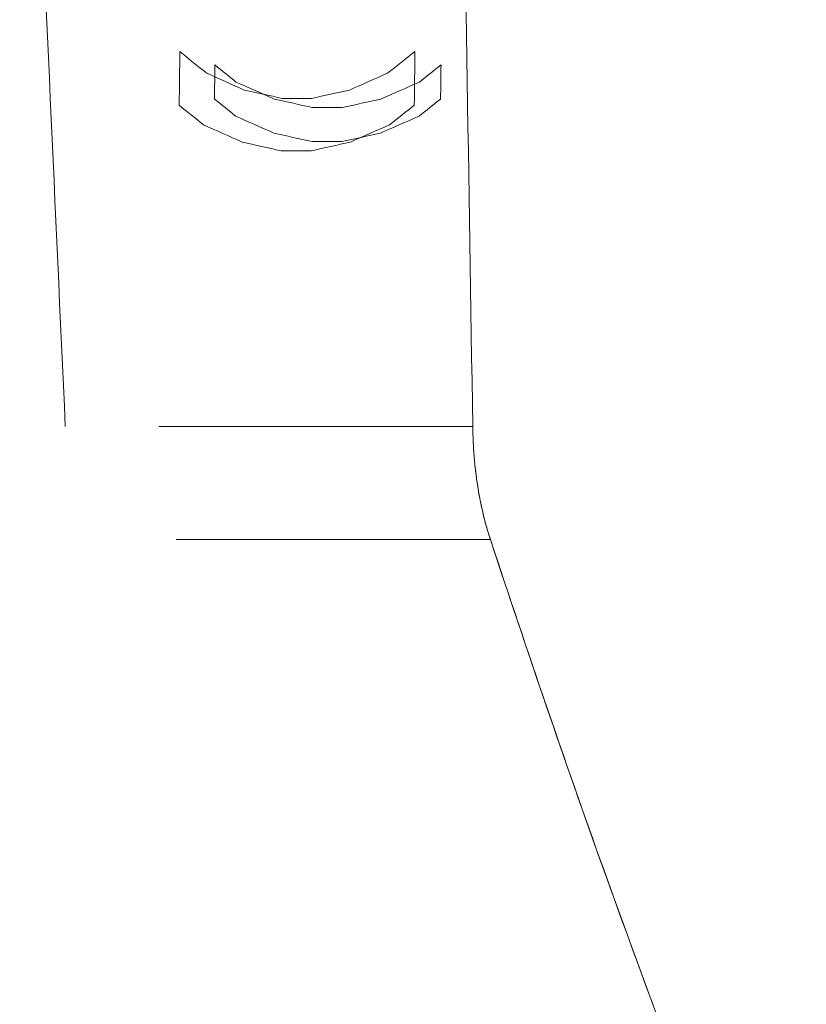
# Model space of a CAD drawing. Header units: millimetres. Extents: x -10 to 594, y 0 to 420.
# Tile 341 of 656: x 203.658 to 203.805, y 279.811 to 279.994. Entities that reach past the tile are written whole.
import ezdxf

# ---------------------------------------------------------------- set-up
doc = ezdxf.new("R2010")
doc.units = ezdxf.units.MM
doc.layers.add('1', color=7, linetype='Continuous', true_color=0xffffff)

msp = doc.modelspace()

# ---------------------------------------------------------------- linework, layer by layer
at = {"layer": '1', "color": 155, "linetype": 'Continuous', "lineweight": 18}
for points, knots in [([(203.76163, 283.58571), (203.68121, 283.58588), (203.52139, 283.55248), (203.21596, 283.35655), (202.87999, 282.88048), (202.60633, 282.02513), (202.5086, 281.01625), (202.60633, 280.00736), (202.87999, 279.15202), (203.21596, 278.67594), (203.52139, 278.48001), (203.68121, 278.44661), (203.76163, 278.44678)], [0, 0, 0, 0, 0.062503, 0.125003, 0.250002, 0.375001, 0.5, 0.624999, 0.749998, 0.874997, 0.937497, 1, 1, 1, 1]), ([(203.76162, 278.44682), (203.68122, 278.44665), (203.5214, 278.48005), (203.21598, 278.67598), (202.88001, 279.15205), (202.60636, 280.00738), (202.50864, 281.01625), (202.60636, 282.02511), (202.88001, 282.88045), (203.21598, 283.35651), (203.5214, 283.55244), (203.68122, 283.58584), (203.76162, 283.58567)], [0, 0, 0, 0, 0.062497, 0.124997, 0.249998, 0.374999, 0.5, 0.625001, 0.750002, 0.875003, 0.937503, 1, 1, 1, 1]), ([(203.87674, 278.47357), (203.79781, 278.47341), (203.64099, 278.50646), (203.34149, 278.70034), (203.01215, 279.17146), (202.74375, 280.01789), (202.64785, 281.01625), (202.74375, 282.01461), (203.01215, 282.86104), (203.34149, 283.33215), (203.64099, 283.52603), (203.79781, 283.55909), (203.87674, 283.55892)], [0, 0, 0, 0, 0.0625, 0.125, 0.25, 0.375, 0.5, 0.625, 0.75, 0.875, 0.9375, 1, 1, 1, 1]), ([(203.87674, 283.55892), (203.79781, 283.55909), (203.64099, 283.52603), (203.34149, 283.33215), (203.01215, 282.86104), (202.74375, 282.01461), (202.64785, 281.01625), (202.74375, 280.01789), (203.01215, 279.17146), (203.34149, 278.70034), (203.64099, 278.50646), (203.79781, 278.47341), (203.87674, 278.47357)], [0, 0, 0, 0, 0.0625, 0.125, 0.25, 0.375, 0.5, 0.625, 0.75, 0.875, 0.9375, 1, 1, 1, 1]), ([(203.89065, 278.4889), (203.81225, 278.48873), (203.6565, 278.52159), (203.35905, 278.7143), (203.032, 279.18258), (202.76552, 280.0239), (202.67033, 281.01625), (202.76552, 282.00859), (203.032, 282.84992), (203.35905, 283.31819), (203.6565, 283.51091), (203.81225, 283.54376), (203.89065, 283.54359)], [0, 0, 0, 0, 0.0625, 0.125, 0.25, 0.375, 0.5, 0.625, 0.75, 0.875, 0.9375, 1, 1, 1, 1]), ([(203.89065, 283.54359), (203.81225, 283.54376), (203.6565, 283.51091), (203.35905, 283.31819), (203.032, 282.84992), (202.76552, 282.00859), (202.67033, 281.01625), (202.76552, 280.0239), (203.032, 279.18258), (203.35905, 278.7143), (203.6565, 278.52159), (203.81225, 278.48873), (203.89065, 278.4889)], [0, 0, 0, 0, 0.0625, 0.125, 0.25, 0.375, 0.5, 0.625, 0.75, 0.875, 0.9375, 1, 1, 1, 1]), ([(203.9277, 283.34978), (203.85515, 283.34994), (203.71099, 283.3196), (203.43567, 283.14166), (203.13328, 282.7093), (202.88785, 281.93249), (202.80052, 281.01625), (202.88785, 280.1), (203.13328, 279.32319), (203.43567, 278.89083), (203.71099, 278.71289), (203.85515, 278.68255), (203.9277, 278.68271)], [0, 0, 0, 0, 0.0625, 0.125, 0.25, 0.375, 0.5, 0.625, 0.75, 0.875, 0.9375, 1, 1, 1, 1]), ([(203.9277, 278.68271), (203.85515, 278.68255), (203.71099, 278.71289), (203.43567, 278.89083), (203.13328, 279.32319), (202.88785, 280.1), (202.80052, 281.01625), (202.88785, 281.93249), (203.13328, 282.7093), (203.43567, 283.14166), (203.71099, 283.3196), (203.85515, 283.34994), (203.9277, 283.34978)], [0, 0, 0, 0, 0.0625, 0.125, 0.25, 0.375, 0.5, 0.625, 0.75, 0.875, 0.9375, 1, 1, 1, 1]), ([(204.40352, 278.79375), (204.33394, 278.7936), (204.19588, 278.82249), (203.93276, 278.99196), (203.64432, 279.40375), (203.41025, 280.1436), (203.32698, 281.01625), (203.41025, 281.88889), (203.64432, 282.62874), (203.93276, 283.04053), (204.19588, 283.21), (204.33394, 283.23889), (204.40352, 283.23875)], [0, 0, 0, 0, 0.0625, 0.125, 0.25, 0.375, 0.5, 0.625, 0.75, 0.875, 0.9375, 1, 1, 1, 1]), ([(204.40352, 283.23875), (204.40271, 283.23875), (204.40107, 283.23875), (204.39862, 283.23873), (204.39617, 283.23871), (204.39372, 283.23867), (204.39127, 283.23862), (204.38882, 283.23856), (204.38637, 283.23849), (204.38392, 283.23841), (204.38148, 283.23831), (204.37903, 283.2382), (204.37658, 283.23808), (204.37414, 283.23795), (204.37169, 283.23781), (204.36925, 283.23765), (204.36681, 283.23748), (204.36437, 283.2373), (204.36193, 283.23711), (204.35949, 283.23691), (204.35705, 283.23669), (204.35461, 283.23646), (204.35217, 283.23622), (204.34973, 283.23597), (204.34729, 283.23571), (204.34486, 283.23543), (204.34242, 283.23515), (204.33999, 283.23485), (204.33755, 283.23453), (204.33512, 283.23421), (204.33269, 283.23388), (204.33026, 283.23353), (204.32782, 283.23317), (204.32539, 283.2328), (204.32296, 283.23242), (204.32053, 283.23202), (204.31811, 283.23161), (204.31568, 283.2312), (204.31325, 283.23076), (204.31082, 283.23032), (204.3084, 283.22987), (204.30597, 283.2294), (204.30355, 283.22892), (204.30113, 283.22843), (204.2987, 283.22793), (204.29628, 283.22741), (204.29386, 283.22689), (204.29144, 283.22635), (204.28902, 283.2258), (204.2866, 283.22524), (204.28418, 283.22466), (204.28176, 283.22408), (204.27934, 283.22348), (204.27692, 283.22287), (204.27451, 283.22225), (204.27209, 283.22161), (204.26968, 283.22097), (204.26726, 283.22031), (204.26485, 283.21964), (204.26243, 283.21896), (204.26002, 283.21827), (204.25761, 283.21756), (204.2552, 283.21684), (204.25279, 283.21611), (204.25038, 283.21537), (204.24797, 283.21462), (204.24556, 283.21385), (204.24315, 283.21308), (204.24074, 283.21229), (204.23834, 283.21149), (204.23593, 283.21067), (204.23352, 283.20985), (204.23112, 283.20901), (204.22871, 283.20816), (204.22631, 283.2073), (204.22391, 283.20643), (204.2215, 283.20555), (204.2191, 283.20465), (204.2167, 283.20374), (204.2143, 283.20282), (204.2119, 283.20189), (204.2095, 283.20094), (204.2071, 283.19999), (204.2047, 283.19902), (204.2023, 283.19804), (204.1999, 283.19705), (204.18479, 283.19072), (204.15713, 283.17787), (204.1173, 283.15582), (204.07802, 283.13051), (204.03929, 283.10193), (203.99797, 283.06746), (203.95432, 283.02621), (203.90866, 282.97716), (203.86414, 282.9233), (203.82084, 282.86476), (203.77892, 282.80184), (203.73854, 282.73473), (203.69979, 282.66355), (203.6627, 282.5884), (203.62734, 282.50947), (203.59381, 282.42691), (203.56215, 282.34083), (203.52913, 282.2415), (203.49572, 282.1281), (203.46318, 281.99979), (203.43707, 281.87842), (203.41636, 281.76547), (203.40009, 281.66198), (203.38623, 281.55674), (203.37481, 281.44998), (203.36586, 281.34218), (203.35944, 281.23381), (203.35559, 281.12513), (203.35431, 281.01625), (203.35559, 280.90737), (203.35944, 280.79869), (203.36586, 280.69032), (203.37481, 280.58252), (203.38623, 280.47576), (203.40009, 280.37052), (203.41635, 280.26703), (203.435, 280.16536), (203.45597, 280.06574), (203.47923, 279.96839), (203.50473, 279.87344), (203.53242, 279.78108), (203.56215, 279.69166), (203.5938, 279.60559), (203.62734, 279.52303), (203.66269, 279.44409), (203.69978, 279.36894), (203.73854, 279.29777), (203.77891, 279.23066), (203.82084, 279.16773), (203.86414, 279.1092), (203.90865, 279.05534), (203.95432, 279.00629), (204.00109, 278.96208), (204.04887, 278.92281), (204.09755, 278.8886), (204.14711, 278.8595), (204.18209, 278.84287), (204.20193, 278.8346), (204.20637, 278.83279), (204.2108, 278.83103), (204.21523, 278.8293), (204.21967, 278.82762), (204.22411, 278.82598), (204.22855, 278.82438), (204.233, 278.82282), (204.23744, 278.8213), (204.24189, 278.81982), (204.24634, 278.81838), (204.25079, 278.81698), (204.25525, 278.81563), (204.2597, 278.81431), (204.26416, 278.81304), (204.26862, 278.8118), (204.27309, 278.81061), (204.27755, 278.80946), (204.28202, 278.80834), (204.28649, 278.80727), (204.29096, 278.80624), (204.29543, 278.80525), (204.29991, 278.8043), (204.30439, 278.8034), (204.30887, 278.80253), (204.31335, 278.8017), (204.31784, 278.80092), (204.32233, 278.80017), (204.32682, 278.79947), (204.33131, 278.79881), (204.33581, 278.79818), (204.3403, 278.7976), (204.3448, 278.79706), (204.34931, 278.79656), (204.35381, 278.7961), (204.35832, 278.79568), (204.36283, 278.7953), (204.36734, 278.79497), (204.37185, 278.79467), (204.37637, 278.79442), (204.38089, 278.7942), (204.38541, 278.79403), (204.38994, 278.79389), (204.39446, 278.7938), (204.39899, 278.79375), (204.40201, 278.79375), (204.40352, 278.79375)], [0, 0, 0, 0, 0.000746, 0.001492, 0.002237, 0.002983, 0.003728, 0.004473, 0.005218, 0.005962, 0.006707, 0.007451, 0.008195, 0.008939, 0.009683, 0.010427, 0.01117, 0.011913, 0.012657, 0.0134, 0.014143, 0.014885, 0.015628, 0.016371, 0.017113, 0.017855, 0.018598, 0.01934, 0.020082, 0.020824, 0.021566, 0.022307, 0.023049, 0.023791, 0.024532, 0.025274, 0.026015, 0.026757, 0.027498, 0.028239, 0.02898, 0.029722, 0.030463, 0.031204, 0.031945, 0.032686, 0.033427, 0.034168, 0.034909, 0.03565, 0.036391, 0.037132, 0.037874, 0.038615, 0.039356, 0.040097, 0.040838, 0.041579, 0.04232, 0.043062, 0.043803, 0.044545, 0.045286, 0.046027, 0.046769, 0.047511, 0.048252, 0.048994, 0.049736, 0.050478, 0.05122, 0.051962, 0.052705, 0.053447, 0.054189, 0.054932, 0.055675, 0.056418, 0.057161, 0.057904, 0.058647, 0.05939, 0.060134, 0.060878, 0.061621, 0.062365, 0.06311, 0.075698, 0.088229, 0.100725, 0.113207, 0.125697, 0.14129, 0.156857, 0.172441, 0.188081, 0.20372, 0.219302, 0.234867, 0.250452, 0.266047, 0.281627, 0.297231, 0.312895, 0.333766, 0.354549, 0.375329, 0.390906, 0.406468, 0.422052, 0.437697, 0.453344, 0.468917, 0.484456, 0.499999, 0.515541, 0.531079, 0.546652, 0.5623, 0.577944, 0.593528, 0.60909, 0.624668, 0.640257, 0.655835, 0.67144, 0.687107, 0.70277, 0.718373, 0.733954, 0.74955, 0.765134, 0.780698, 0.796281, 0.811921, 0.82756, 0.843143, 0.858711, 0.874306, 0.889914, 0.905519, 0.921164, 0.93689, 0.938265, 0.93964, 0.941013, 0.942387, 0.94376, 0.945132, 0.946504, 0.947876, 0.949247, 0.950618, 0.951989, 0.953359, 0.954729, 0.956099, 0.957469, 0.958839, 0.960208, 0.961578, 0.962947, 0.964317, 0.965686, 0.967055, 0.968425, 0.969794, 0.971164, 0.972534, 0.973903, 0.975274, 0.976644, 0.978014, 0.979385, 0.980756, 0.982128, 0.9835, 0.984872, 0.986244, 0.987618, 0.988991, 0.990365, 0.99174, 0.993115, 0.994491, 0.995867, 0.997244, 0.998622, 1, 1, 1, 1]), ([(202.76809, 280.07225), (202.76809, 280.07221), (202.82711, 279.77385), (203.00111, 279.22631), (203.32199, 278.7692), (203.61389, 278.58108), (203.76668, 278.54901), (203.84357, 278.54917)], [0, 0, 0, 0, 0.000042, 0.333361, 0.666681, 0.833341, 1, 1, 1, 1]), ([(203.71845, 279.97802), (203.71752, 279.97802), (203.71566, 279.97802), (203.71381, 279.97802), (203.71288, 279.97802)], [0, 0, 0, 0, 0.5, 1, 1, 1, 1]), ([(203.7128, 279.97167), (203.71373, 279.97167), (203.71559, 279.97167), (203.71744, 279.97167), (203.71837, 279.97167)], [0, 0, 0, 0, 0.5, 1, 1, 1, 1]), ([(203.74602, 279.89755), (203.74501, 279.9006), (203.74422, 279.90398), (203.7431, 279.91109), (203.74279, 279.91484), (203.74273, 279.9186)], [0, 0, 0, 0, 0.5, 0.5, 1, 1, 1, 1])]:
    msp.add_open_spline(points, degree=3, knots=knots, dxfattribs=at)
for points, degree in [([(203.74273, 279.9186), (203.72533, 281.01625)], 1), ([(203.72533, 281.01625), (203.74273, 279.9186)], 1), ([(203.66683, 279.9186), (203.66497, 279.95938), (203.66311, 280.00017), (203.66125, 280.04095)], 3), ([(203.68805, 279.97845), (203.68809, 279.98178), (203.68813, 279.98512), (203.68817, 279.98845)], 3), ([(203.68817, 279.98845), (203.68984, 279.98711), (203.69151, 279.98576), (203.69317, 279.98442)], 3), ([(203.72686, 279.98442), (203.72856, 279.98576), (203.73026, 279.98711), (203.73196, 279.98845)], 3), ([(203.73196, 279.98845), (203.73192, 279.98512), (203.73188, 279.98178), (203.73184, 279.97845)], 3), ([(203.6947, 279.98596), (203.69467, 279.98384), (203.69465, 279.98172), (203.69462, 279.97961)], 3), ([(203.69863, 279.98278), (203.69732, 279.98384), (203.69601, 279.9849), (203.6947, 279.98596)], 3), ([(203.73682, 279.98596), (203.73549, 279.9849), (203.73415, 279.98384), (203.73281, 279.98278)], 3), ([(203.73674, 279.97961), (203.73677, 279.98172), (203.7368, 279.98384), (203.73682, 279.98596)], 3), ([(203.69317, 279.98442), (203.69551, 279.98337), (203.69785, 279.98233), (203.70018, 279.98129)], 3), ([(203.71978, 279.98129), (203.72214, 279.98233), (203.7245, 279.98337), (203.72686, 279.98442)], 3), ([(203.70575, 279.97961), (203.70338, 279.98067), (203.70101, 279.98172), (203.69863, 279.98278)], 3), ([(203.73281, 279.98278), (203.73041, 279.98172), (203.72802, 279.98067), (203.72562, 279.97961)], 3), ([(203.70018, 279.98129), (203.70253, 279.98077), (203.70488, 279.98024), (203.70723, 279.97972)], 3), ([(203.7127, 279.97972), (203.71506, 279.98024), (203.71742, 279.98077), (203.71978, 279.98129)], 3), ([(203.69258, 279.9748), (203.69107, 279.97602), (203.68956, 279.97723), (203.68805, 279.97845)], 3), ([(203.69462, 279.97961), (203.69593, 279.97855), (203.69725, 279.97749), (203.69856, 279.97643)], 3), ([(203.71288, 279.97802), (203.71051, 279.97855), (203.70813, 279.97908), (203.70575, 279.97961)], 3), ([(203.70723, 279.97972), (203.70905, 279.97972), (203.71088, 279.97972), (203.7127, 279.97972)], 3), ([(203.72562, 279.97961), (203.72323, 279.97908), (203.72084, 279.97855), (203.71845, 279.97802)], 3), ([(203.73184, 279.97845), (203.7303, 279.97723), (203.72877, 279.97602), (203.72723, 279.9748)], 3), ([(203.73273, 279.97643), (203.73407, 279.97749), (203.73541, 279.97855), (203.73674, 279.97961)], 3), ([(203.6998, 279.97158), (203.69739, 279.97265), (203.69499, 279.97373), (203.69258, 279.9748)], 3), ([(203.69856, 279.97643), (203.70093, 279.97537), (203.7033, 279.97432), (203.70567, 279.97326)], 3), ([(203.72723, 279.9748), (203.7248, 279.97373), (203.72237, 279.97265), (203.71993, 279.97158)], 3), ([(203.72554, 279.97326), (203.72794, 279.97432), (203.73033, 279.97537), (203.73273, 279.97643)], 3), ([(203.70567, 279.97326), (203.70805, 279.97273), (203.71043, 279.9722), (203.7128, 279.97167)], 3), ([(203.71837, 279.97167), (203.72076, 279.9722), (203.72315, 279.97273), (203.72554, 279.97326)], 3), ([(203.70702, 279.96997), (203.70461, 279.9705), (203.70221, 279.97104), (203.6998, 279.97158)], 3), ([(203.71993, 279.97158), (203.71751, 279.97104), (203.71509, 279.9705), (203.71267, 279.96997)], 3), ([(203.71267, 279.96997), (203.71079, 279.96997), (203.70891, 279.96997), (203.70702, 279.96997)], 3), ([(203.74273, 279.9186), (203.72323, 279.9186), (203.70373, 279.9186), (203.68423, 279.9186)], 3), ([(203.68423, 279.9186), (203.74273, 279.9186)], 1), ([(203.74273, 279.9186), (203.74291, 279.90697), (203.74602, 279.89755)], 2), ([(203.68751, 279.89755), (203.70701, 279.89755), (203.72651, 279.89755), (203.74602, 279.89755)], 3), ([(203.74602, 279.89755), (203.72651, 279.89755), (203.70701, 279.89755), (203.68751, 279.89755)], 3), ([(204.10709, 279.26365), (204.08917, 279.28046), (204.05385, 279.31675), (204.00266, 279.37894), (203.9535, 279.4486), (203.90658, 279.52541), (203.86212, 279.60902), (203.82033, 279.69905), (203.78139, 279.79509), (203.75745, 279.86283), (203.74602, 279.89755)], 3), ([(203.74602, 279.89755), (203.81505, 279.68796), (203.99892, 279.36514), (204.10709, 279.26365)], 2)]:
    msp.add_open_spline(points, degree=degree, dxfattribs=at)

doc.saveas('drawing.dxf')
